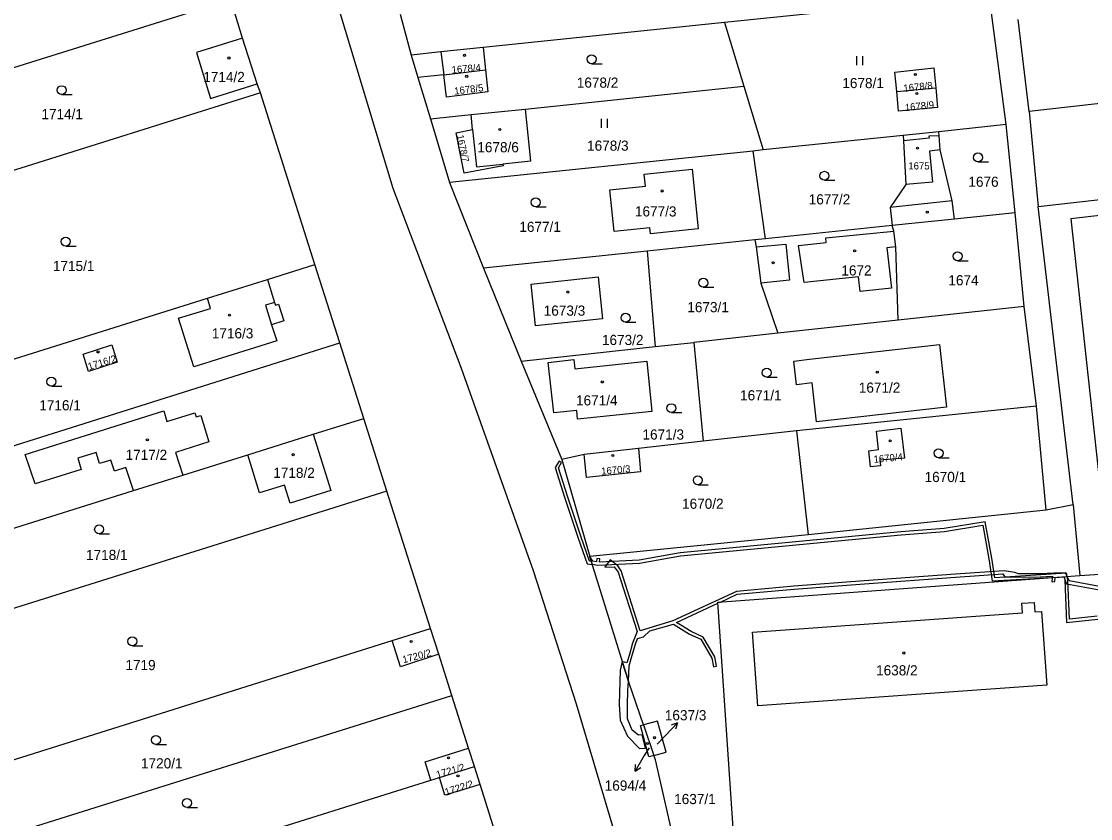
# Model space of a CAD drawing. Extents: x -756746 to -753363, y -1166406 to -1161727.
# Drawn here: x -755865.5 to -755686.5, y -1163826.4 to -1163692.9 of the extents above; entities that cross this region are included whole.
import ezdxf

# ---------------------------------------------------------------- set-up
doc = ezdxf.new("R2010")
doc.units = 0
for name, color, linetype in [('Hranice parcel', 7, 'Continuous'), ('Parcelní čísla', 7, 'Continuous'), ('Pop  PČ popisy', 7, 'Continuous'), ('Vnitřní kresba', 7, 'Continuous'), ('Věcná břemena k části', 7, 'Continuous'), ('Značky budov', 7, 'Continuous'), ('Značky kultur', 7, 'Continuous')]:
    doc.layers.add(name, color=color, linetype=linetype)

msp = doc.modelspace()

# ---------------------------------------------------------------- linework, layer by layer
at = {"layer": 'Hranice parcel'}
for p, q in [((-755830.44, -1163689.28), (-755899.61, -1163710.97)), ((-755828.49, -1163695.73), (-755830.44, -1163689.28)), ((-755703.51, -1163688.58), (-755747.81, -1163693.16)), ((-755700.63, -1163710.23), (-755703.51, -1163688.58)), ((-755802.11, -1163691.74), (-755800.26, -1163698.59)), ((-755747.81, -1163693.16), (-755788.23, -1163697.34)), ((-755747.81, -1163693.16), (-755744.57, -1163703.81)), ((-755696.82, -1163708.03), (-755698.63, -1163692.65)), ((-755826.04, -1163703.41), (-755828.49, -1163695.73)), ((-755788.23, -1163697.34), (-755787.82, -1163701.07)), ((-755800.26, -1163698.59), (-755799.13, -1163702.34)), ((-755794.79, -1163701.89), (-755799.13, -1163702.34)), ((-755799.13, -1163702.34), (-755797.04, -1163709.27)), ((-755794.79, -1163701.89), (-755787.82, -1163701.07)), ((-755825.47, -1163704.93), (-755826.04, -1163703.41)), ((-755781.16, -1163707.62), (-755744.57, -1163703.81)), ((-755744.57, -1163703.81), (-755741.33, -1163714.47)), ((-755718.98, -1163704.7), (-755712.45, -1163704.08)), ((-755825.47, -1163704.93), (-755899.21, -1163728.02)), ((-755816.36, -1163733.64), (-755825.47, -1163704.93)), ((-755671.84, -1163705.19), (-755696.82, -1163708.03)), ((-755790.23, -1163708.56), (-755781.16, -1163707.62)), ((-755696.82, -1163708.03), (-755695.3, -1163723.92)), ((-755797.04, -1163709.27), (-755790.23, -1163708.56)), ((-755797.04, -1163709.27), (-755793.83, -1163719.93)), ((-755789.97, -1163711.07), (-755790.23, -1163708.56)), ((-755711.93, -1163711.41), (-755717.91, -1163712.03)), ((-755700.63, -1163710.23), (-755711.93, -1163711.41)), ((-755699.14, -1163725), (-755700.63, -1163710.23)), ((-755717.91, -1163712.03), (-755741.33, -1163714.47)), ((-755743, -1163714.67), (-755793.83, -1163719.93)), ((-755741.33, -1163714.47), (-755743, -1163714.67)), ((-755740.92, -1163729.34), (-755743, -1163714.67)), ((-755793.83, -1163719.93), (-755788.17, -1163734.25)), ((-755695.3, -1163723.92), (-755670.21, -1163721.13)), ((-755689.45, -1163773.91), (-755695.3, -1163723.92)), ((-755699.14, -1163725), (-755709.33, -1163726.06)), ((-755697.62, -1163740.69), (-755699.14, -1163725)), ((-755719.73, -1163727.14), (-755740.92, -1163729.34)), ((-755709.33, -1163726.06), (-755719.73, -1163727.14)), ((-755742.71, -1163729.53), (-755760.77, -1163731.39)), ((-755740.92, -1163729.34), (-755742.71, -1163729.53)), ((-755760.77, -1163731.39), (-755788.17, -1163734.25)), ((-755760.77, -1163731.39), (-755759.41, -1163747.4)), ((-755824.32, -1163736.14), (-755816.36, -1163733.64)), ((-755812.19, -1163746.79), (-755816.36, -1163733.64)), ((-755788.17, -1163734.25), (-755781.83, -1163749.81)), ((-755834.35, -1163739.29), (-755824.32, -1163736.14)), ((-755898.41, -1163759.43), (-755834.35, -1163739.29)), ((-755697.62, -1163740.69), (-755718.74, -1163742.98)), ((-755695.58, -1163757.35), (-755697.62, -1163740.69)), ((-755718.74, -1163742.98), (-755738.88, -1163745.16)), ((-755738.88, -1163745.16), (-755752.92, -1163746.69)), ((-755898.04, -1163773.86), (-755812.19, -1163746.79)), ((-755808.18, -1163759.41), (-755812.19, -1163746.79)), ((-755781.83, -1163749.81), (-755759.41, -1163747.4)), ((-755759.41, -1163747.4), (-755752.92, -1163746.69)), ((-755752.92, -1163746.69), (-755751.38, -1163763.24)), ((-755781.83, -1163749.81), (-755775.02, -1163766.32)), ((-755695.58, -1163757.35), (-755735.74, -1163761.49)), ((-755693.95, -1163774.79), (-755695.58, -1163757.35)), ((-755816.68, -1163762.07), (-755808.18, -1163759.41)), ((-755804.32, -1163771.59), (-755808.18, -1163759.41)), ((-755735.74, -1163761.49), (-755751.38, -1163763.24)), ((-755735.74, -1163761.49), (-755733.78, -1163778.92)), ((-755827.6, -1163765.49), (-755816.68, -1163762.07)), ((-755751.38, -1163763.24), (-755762.22, -1163764.46)), ((-755762.22, -1163764.46), (-755771.32, -1163765.44)), ((-755838.48, -1163768.9), (-755827.6, -1163765.49)), ((-755771.32, -1163765.44), (-755775.02, -1163766.32)), ((-755775.02, -1163766.32), (-755770.36, -1163782.51)), ((-755846.74, -1163771.49), (-755838.48, -1163768.9)), ((-755897.69, -1163787.45), (-755846.74, -1163771.49)), ((-755804.32, -1163771.59), (-755897.35, -1163800.85)), ((-755797.02, -1163794.58), (-755804.32, -1163771.59)), ((-755689.45, -1163773.91), (-755693.95, -1163774.79)), ((-755689.45, -1163773.91), (-755688.33, -1163785.74)), ((-755693.95, -1163774.79), (-755733.78, -1163778.92)), ((-755733.78, -1163778.92), (-755770.36, -1163782.51)), ((-755688.33, -1163785.74), (-755613.82, -1163780.49)), ((-755748.93, -1163790.19), (-755688.33, -1163785.74)), ((-755743.34, -1163872.33), (-755748.93, -1163790.19)), ((-755803.41, -1163796.6), (-755797.02, -1163794.58)), ((-755795.65, -1163798.89), (-755797.02, -1163794.58)), ((-755896.71, -1163826.01), (-755803.41, -1163796.6)), ((-755793.46, -1163805.8), (-755795.65, -1163798.89)), ((-755892.36, -1163836.88), (-755793.46, -1163805.8)), ((-755790.65, -1163814.63), (-755793.46, -1163805.8)), ((-755759.01, -1163810.1), (-755761.39, -1163810.72)), ((-755757.59, -1163815.3), (-755759.01, -1163810.1)), ((-755761.87, -1163810.85), (-755761.39, -1163810.72)), ((-755760.47, -1163816.08), (-755761.87, -1163810.85)), ((-755761.39, -1163810.72), (-755759.62, -1163815.85)), ((-755789.68, -1163817.7), (-755790.65, -1163814.63)), ((-755759.62, -1163815.85), (-755757.59, -1163815.3)), ((-755759.62, -1163815.85), (-755760.47, -1163816.08)), ((-755759.37, -1163816.57), (-755759.62, -1163815.85)), ((-755795.53, -1163819.53), (-755789.68, -1163817.7)), ((-755788.73, -1163820.69), (-755789.68, -1163817.7)), ((-755879.46, -1163845.82), (-755796.98, -1163819.99)), ((-755796.98, -1163819.99), (-755795.53, -1163819.53)), ((-755785.34, -1163831.39), (-755788.73, -1163820.69))]:
    msp.add_line(p, q, dxfattribs=at)
for points in [[(-755843.23, -1163506.37), (-755832.48, -1163585.79), (-755828.16, -1163621.78), (-755825.47, -1163642.28), (-755821.41, -1163660.89), (-755803.31, -1163720.88), (-755791.86, -1163751.01)], [(-755828.49, -1163695.73), (-755836.19, -1163698.15), (-755833.87, -1163705.83), (-755826.04, -1163703.41)], [(-755788.23, -1163697.34), (-755795.27, -1163698.07), (-755800.26, -1163698.59)], [(-755718.98, -1163704.7), (-755719.28, -1163701.42), (-755712.75, -1163700.73), (-755712.45, -1163704.08)], [(-755787.82, -1163701.07), (-755787.41, -1163704.76), (-755794.33, -1163705.61), (-755794.79, -1163701.89)], [(-755712.45, -1163704.08), (-755712.15, -1163707.36), (-755718.68, -1163707.96), (-755718.98, -1163704.7)], [(-755781.16, -1163707.62), (-755780.26, -1163716.37), (-755784.9, -1163716.84)], [(-755784.9, -1163716.84), (-755784.84, -1163717.14), (-755791.41, -1163718.38), (-755792.07, -1163715), (-755792.72, -1163711.63), (-755789.97, -1163711.07)], [(-755789.97, -1163711.07), (-755789.34, -1163717.28), (-755784.9, -1163716.84)], [(-755709.33, -1163726.06), (-755709.72, -1163723.01), (-755711.69, -1163714.47), (-755711.87, -1163712.12), (-755711.93, -1163711.41)], [(-755717.91, -1163712.03), (-755717.86, -1163712.95), (-755717.43, -1163720.28), (-755720.06, -1163724.11), (-755719.73, -1163727.14)], [(-755752.2, -1163727.66), (-755760.2, -1163728.5), (-755760.3, -1163727.5), (-755766.28, -1163728.14), (-755766.98, -1163721.13), (-755761.03, -1163720.52), (-755761.23, -1163718.51), (-755753.24, -1163717.69), (-755752.2, -1163727.66)], [(-755689.81, -1163725.99), (-755684.31, -1163776.65), (-755672.26, -1163775.31), (-755677.78, -1163724.63), (-755689.81, -1163725.99)], [(-755718.74, -1163742.98), (-755719.15, -1163730.71), (-755719.47, -1163728.04), (-755719.73, -1163727.14)], [(-755742.71, -1163729.53), (-755742.5, -1163730.67), (-755741.7, -1163736.8), (-755738.88, -1163745.16)], [(-755824.32, -1163736.14), (-755823.12, -1163739.99), (-755822.98, -1163740.45), (-755822.46, -1163740.3), (-755821.57, -1163743.09), (-755823.64, -1163743.76), (-755822.77, -1163746.42), (-755836.63, -1163750.78), (-755839.18, -1163742.66), (-755833.86, -1163740.99), (-755834.35, -1163739.29)], [(-755780.19, -1163736.92), (-755768.96, -1163735.74), (-755768.23, -1163742.73), (-755779.46, -1163743.91), (-755780.19, -1163736.92)], [(-755850.37, -1163747.12), (-755849.46, -1163750), (-755854.27, -1163751.55), (-755855.17, -1163748.68), (-755850.37, -1163747.12)], [(-755736.22, -1163749.82), (-755733.57, -1163749.52), (-755711.82, -1163747.06), (-755710.64, -1163757.54), (-755732.39, -1163760), (-755733.12, -1163753.48), (-755735.77, -1163753.77), (-755736.22, -1163749.82)], [(-755791.86, -1163751.01), (-755779.82, -1163784.88), (-755772.62, -1163807.19), (-755763.05, -1163839.53), (-755761.66, -1163851.85)], [(-755772.85, -1163751.1), (-755760.82, -1163749.83), (-755759.97, -1163758.24), (-755772.42, -1163759.57), (-755772.55, -1163758.08), (-755776.4, -1163758.49), (-755777.34, -1163750.07), (-755773.01, -1163749.58), (-755772.85, -1163751.1)], [(-755846.74, -1163771.49), (-755848.01, -1163767.63), (-755849.92, -1163768.23), (-755850.54, -1163766.38), (-755852.41, -1163766.96), (-755852.98, -1163765.11), (-755856.06, -1163766.05), (-755855.47, -1163767.98), (-755863.21, -1163770.36), (-755864.85, -1163765.48), (-755841.68, -1163758.16), (-755841.14, -1163759.91), (-755836.47, -1163758.46), (-755836.26, -1163759.18), (-755835.47, -1163758.95), (-755834.12, -1163763.33), (-755839.68, -1163765.1), (-755838.48, -1163768.9)], [(-755722.02, -1163764.64), (-755722.36, -1163761.56), (-755718.26, -1163761.04), (-755717.7, -1163766.05), (-755721.82, -1163766.41), (-755721.71, -1163767.37), (-755723.35, -1163767.55), (-755723.66, -1163764.82), (-755722.02, -1163764.64)], [(-755816.68, -1163762.07), (-755813.73, -1163771.5), (-755820.53, -1163773.63), (-755821.48, -1163770.6), (-755825.62, -1163771.89), (-755827.6, -1163765.49)], [(-755762.22, -1163764.46), (-755761.84, -1163768.36), (-755770.89, -1163769.3), (-755771.32, -1163765.44)], [(-755761.39, -1163810.72), (-755763.78, -1163803.77), (-755770.36, -1163782.51)], [(-755695.85, -1163791.81), (-755694.73, -1163791.73), (-755693.83, -1163804.06), (-755742.24, -1163807.51), (-755743.12, -1163795.21), (-755697.94, -1163791.96), (-755698.06, -1163790.37), (-755695.97, -1163790.22), (-755695.85, -1163791.81)], [(-755795.65, -1163798.89), (-755802.02, -1163800.98), (-755803.41, -1163796.6)], [(-755796.98, -1163819.99), (-755797.94, -1163816.91), (-755790.65, -1163814.63)], [(-755745.81, -1163946.5), (-755754.44, -1163838.14), (-755759.37, -1163816.57)], [(-755788.73, -1163820.69), (-755794.6, -1163822.51), (-755795.53, -1163819.53)]]:
    msp.add_lwpolyline(points, dxfattribs=at)
at = {"layer": 'Pop  PČ popisy'}
for p, q in [((-755757.75, -1163812.55), (-755755.67, -1163810.39)), ((-755755.67, -1163810.39), (-755756.72, -1163810.76)), ((-755755.67, -1163810.39), (-755756, -1163811.46)), ((-755759.09, -1163813.93), (-755757.75, -1163812.55)), ((-755760.43, -1163814.56), (-755761.23, -1163815.88)), ((-755761.23, -1163815.88), (-755762.78, -1163818.45)), ((-755762.78, -1163818.45), (-755762.69, -1163817.34)), ((-755762.78, -1163818.45), (-755761.83, -1163817.85))]:
    msp.add_line(p, q, dxfattribs=at)
at = {"layer": 'Vnitřní kresba'}
for p, q in [((-755795.27, -1163698.07), (-755794.79, -1163701.89)), ((-755713.56, -1163712.49), (-755717.86, -1163712.95)), ((-755711.87, -1163712.12), (-755713.59, -1163712.18)), ((-755713.59, -1163712.18), (-755713.56, -1163712.49)), ((-755711.69, -1163714.47), (-755713.5, -1163714.65)), ((-755713.5, -1163714.65), (-755713, -1163719.88)), ((-755713, -1163719.88), (-755717.43, -1163720.28)), ((-755709.72, -1163723.01), (-755720.06, -1163724.11)), ((-755730.84, -1163729.21), (-755719.47, -1163728.04)), ((-755730.76, -1163729.98), (-755730.84, -1163729.21)), ((-755742.5, -1163730.67), (-755737.56, -1163730.27)), ((-755737.56, -1163730.27), (-755736.93, -1163736.26)), ((-755735.39, -1163730.44), (-755730.76, -1163729.98)), ((-755734.49, -1163736.67), (-755735.39, -1163730.44)), ((-755719.15, -1163730.71), (-755720.61, -1163730.88)), ((-755720.61, -1163730.88), (-755719.84, -1163737.6)), ((-755736.93, -1163736.26), (-755741.7, -1163736.8)), ((-755725.35, -1163735.72), (-755734.49, -1163736.67)), ((-755725.11, -1163738.19), (-755725.35, -1163735.72)), ((-755719.84, -1163737.6), (-755725.11, -1163738.19)), ((-755823.12, -1163739.99), (-755824.66, -1163740.48)), ((-755824.66, -1163740.48), (-755823.64, -1163743.76))]:
    msp.add_line(p, q, dxfattribs=at)
at = {"layer": 'Věcná břemena k části'}
for points in [[(-755770.4, -1163783.33), (-755771.82, -1163779.31), (-755774.1, -1163772.46), (-755775.61, -1163767.7), (-755775.08, -1163766.82), (-755775.5, -1163766.56), (-755776.15, -1163767.64), (-755774.58, -1163772.62), (-755772.3, -1163779.47), (-755770.77, -1163783.78), (-755769.93, -1163783.9), (-755770.09, -1163783.37)], [(-755763.89, -1163803.4), (-755764.91, -1163800.12), (-755765.29, -1163801.54), (-755765.44, -1163807.32), (-755765.26, -1163809.95), (-755764.05, -1163812.62), (-755762.01, -1163814.67), (-755761.03, -1163814.6), (-755761.59, -1163812.37), (-755762.18, -1163812.43), (-755763.28, -1163811.62), (-755764.03, -1163809.7), (-755764.07, -1163807.36), (-755763.97, -1163804.98)]]:
    msp.add_lwpolyline(points, close=True, dxfattribs=at)
for points in [[(-755685.43, -1163792.54), (-755690.05, -1163793), (-755690.33, -1163786.42), (-755690.43, -1163785.89), (-755690.53, -1163785.33), (-755702.56, -1163786.09), (-755703.06, -1163782.84), (-755704.18, -1163776.73), (-755711.06, -1163777.86), (-755718.27, -1163778.4), (-755755.24, -1163781.94), (-755762.1, -1163783.17), (-755768.71, -1163783.48), (-755768.69, -1163782.9), (-755769.19, -1163782.88), (-755769.21, -1163783.45), (-755769.84, -1163783.34), (-755770.36, -1163782.51), (-755769.95, -1163783.83), (-755768.99, -1163783.99), (-755762.04, -1163783.67), (-755755.18, -1163782.44), (-755718.23, -1163778.9), (-755711, -1163778.36), (-755704.58, -1163777.31), (-755703.56, -1163782.92), (-755702.98, -1163786.61), (-755690.94, -1163785.93), (-755690.83, -1163786.48), (-755690.53, -1163793.56), (-755685.33, -1163793.04)], [(-755685.01, -1163787.55), (-755690.13, -1163786.62), (-755690.45, -1163785.9), (-755690.72, -1163785.29), (-755692.66, -1163785.33), (-755694.92, -1163785.45), (-755698.61, -1163785.43), (-755699.23, -1163785.2), (-755701, -1163784.94), (-755709.16, -1163785.51), (-755724.41, -1163786.61), (-755736.19, -1163787.48), (-755745.8, -1163788.37), (-755756.45, -1163793.32), (-755761.95, -1163794.97), (-755765.12, -1163784.93), (-755765.64, -1163784.12), (-755766.94, -1163783.1), (-755767.81, -1163784.34), (-755766.3, -1163784.29), (-755765.58, -1163785.15), (-755762.43, -1163795.09), (-755763.2, -1163797.07), (-755763.73, -1163798.92), (-755764.14, -1163800.33), (-755764.91, -1163800.12), (-755763.89, -1163803.4), (-755763.77, -1163800.86), (-755763.25, -1163799.06), (-755762.72, -1163797.23), (-755762.35, -1163796.25), (-755761.37, -1163795.97), (-755760.3, -1163794.99), (-755756.37, -1163793.85), (-755753.64, -1163795.52), (-755751.76, -1163796.4), (-755749.93, -1163799.53), (-755749.64, -1163801.02), (-755749.15, -1163800.92), (-755749.45, -1163799.35), (-755751.4, -1163796.02), (-755753.4, -1163795.08), (-755755.84, -1163793.59), (-755748.92, -1163790.37), (-755748.93, -1163790.19), (-755748.46, -1163790.16), (-755745.66, -1163788.86), (-755736.15, -1163787.98), (-755724.37, -1163787.11), (-755709.12, -1163786.01), (-755701.24, -1163785.46), (-755700.87, -1163786.02), (-755694.9, -1163785.95), (-755692.92, -1163785.85), (-755692.94, -1163786.08), (-755693, -1163786.76), (-755692.5, -1163786.73), (-755692.44, -1163786.04), (-755690.99, -1163785.94), (-755690.53, -1163787.12), (-755685.05, -1163788.1)]]:
    msp.add_lwpolyline(points, dxfattribs=at)
at = {"layer": 'Značky budov'}
for centre in [(-755830.76, -1163699.07), (-755791.33, -1163698.63), (-755790.96, -1163702.14), (-755715.85, -1163701.85), (-755715.6, -1163705.02), (-755785.4, -1163711.04), (-755715.5, -1163714.18), (-755758.25, -1163721.34), (-755713.86, -1163724.9), (-755726.02, -1163731.36), (-755739.66, -1163733.35), (-755774.02, -1163738.26), (-755830.66, -1163742.14), (-755852.67, -1163748.29), (-755722.23, -1163751.68), (-755768.26, -1163753.31), (-755844.42, -1163762.99), (-755720.08, -1163763.17), (-755820.02, -1163765.49), (-755766.51, -1163765.63), (-755800.25, -1163796.78), (-755717.8, -1163798.69), (-755760.71, -1163813.85), (-755759.52, -1163812.86), (-755794.02, -1163816.24), (-755792.41, -1163819.26)]:
    msp.add_circle(centre, 0.175, dxfattribs=at)
at = {"layer": 'Značky kultur'}
for p, q in [((-755725.66, -1163700.26), (-755725.66, -1163698.76)), ((-755724.66, -1163700.26), (-755724.66, -1163698.76)), ((-755770.06, -1163700.03), (-755768.31, -1163700.03)), ((-755858.77, -1163705.21), (-755857.02, -1163705.21)), ((-755768.41, -1163710.74), (-755768.41, -1163709.24)), ((-755767.41, -1163710.74), (-755767.41, -1163709.24)), ((-755705.38, -1163716.47), (-755703.63, -1163716.47)), ((-755731.08, -1163719.55), (-755729.33, -1163719.55)), ((-755779.41, -1163724), (-755777.66, -1163724)), ((-755858.09, -1163730.56), (-755856.34, -1163730.56)), ((-755708.79, -1163733.01), (-755707.04, -1163733.01)), ((-755751.36, -1163737.46), (-755749.61, -1163737.46)), ((-755764.37, -1163743.32), (-755762.62, -1163743.32)), ((-755740.73, -1163752.52), (-755738.98, -1163752.52)), ((-755860.48, -1163754.01), (-755858.73, -1163754.01)), ((-755756.7, -1163758.45), (-755754.95, -1163758.45)), ((-755711.97, -1163766), (-755710.22, -1163766)), ((-755752.27, -1163770.52), (-755750.52, -1163770.52)), ((-755852.49, -1163778.75), (-755850.74, -1163778.75)), ((-755846.92, -1163797.5), (-755845.17, -1163797.5)), ((-755842.99, -1163814.02), (-755841.24, -1163814.02)), ((-755837.77, -1163824.56), (-755836.02, -1163824.56))]:
    msp.add_line(p, q, dxfattribs=at)
for centre in [(-755770.06, -1163699.28), (-755858.77, -1163704.46), (-755705.38, -1163715.72), (-755731.08, -1163718.8), (-755779.41, -1163723.25), (-755858.09, -1163729.81), (-755708.79, -1163732.26), (-755751.36, -1163736.71), (-755764.37, -1163742.57), (-755740.73, -1163751.77), (-755860.48, -1163753.26), (-755756.7, -1163757.7), (-755711.97, -1163765.25), (-755752.27, -1163769.77), (-755852.49, -1163778), (-755846.92, -1163796.75), (-755842.99, -1163813.27), (-755837.77, -1163823.81)]:
    msp.add_circle(centre, 0.75, dxfattribs=at)

# ---------------------------------------------------------------- texts
at = {"layer": 'Parcelní čísla'}
for s, height, rotation, p in [('1678/4', 1.2, 5, (-755793.43, -1163701.67)), ('1678/5', 1.2, 7, (-755792.98, -1163705.22)), ('1678/8', 1.2, 6, (-755717.8, -1163704.75)), ('1678/9', 1.2, 6, (-755717.55, -1163707.98)), ('1678/7', 1.139, 282, (-755792.62, -1163712.05)), ('1716/2', 1.2, 17, (-755854.18, -1163751.35)), ('1670/4', 1.2, 5, (-755722.8, -1163766.86)), ('1670/3', 1.2, 5, (-755768.4, -1163768.85)), ('1720/2', 1.2, 15, (-755801.54, -1163800.43)), ('1721/2', 1.2, 16, (-755795.89, -1163819.66)), ('1722/2', 1.2, 18, (-755794.41, -1163822.59))]:
    msp.add_text(s, height=height, rotation=rotation, dxfattribs=at).set_placement(p)
for s, height, p in [('1714/2', 1.7, (-755835.06, -1163703.1)), ('1678/2', 1.7, (-755772.53, -1163704.05)), ('1678/1', 1.7, (-755728.08, -1163704.12)), ('1714/1', 1.7, (-755862.15, -1163709.32)), ('1678/6', 1.7, (-755789.18, -1163714.86)), ('1678/3', 1.7, (-755770.81, -1163714.6)), ('1675', 1.2, (-755717.04, -1163717.74)), ('1676', 1.7, (-755706.98, -1163720.64)), ('1677/2', 1.7, (-755733.71, -1163723.59)), ('1677/3', 1.7, (-755762.8, -1163725.61)), ('1677/1', 1.7, (-755782.15, -1163728.19)), ('1715/1', 1.7, (-755860.23, -1163734.74)), ('1672', 1.7, (-755728.24, -1163735.49)), ('1674', 1.7, (-755710.33, -1163737.14)), ('1673/1', 1.7, (-755754.03, -1163741.64)), ('1673/3', 1.7, (-755778.07, -1163742.22)), ('1716/3', 1.7, (-755833.63, -1163746.02)), ('1673/2', 1.7, (-755768.32, -1163747.13)), ('1671/1', 1.7, (-755745.2, -1163756.4)), ('1671/2', 1.7, (-755725.32, -1163755.11)), ('1716/1', 1.7, (-755862.51, -1163758.07)), ('1671/4', 1.7, (-755772.66, -1163757.25)), ('1671/3', 1.7, (-755761.53, -1163762.96)), ('1717/2', 1.7, (-755848.06, -1163766.36)), ('1718/2', 1.7, (-755823.34, -1163769.37)), ('1670/1', 1.7, (-755714.31, -1163770.07)), ('1670/2', 1.7, (-755754.91, -1163774.55)), ('1718/1', 1.7, (-755854.68, -1163783.12)), ('1719', 1.7, (-755848.09, -1163801.56)), ('1638/2', 1.7, (-755722.43, -1163802.44)), ('1637/3', 1.7, (-755757.79, -1163809.96)), ('1720/1', 1.7, (-755845.48, -1163818.01)), ('1694/4', 1.7, (-755767.86, -1163821.73)), ('1637/1', 1.7, (-755756.23, -1163823.99))]:
    msp.add_text(s, height=height, dxfattribs=at).set_placement(p)

doc.saveas('drawing.dxf')
